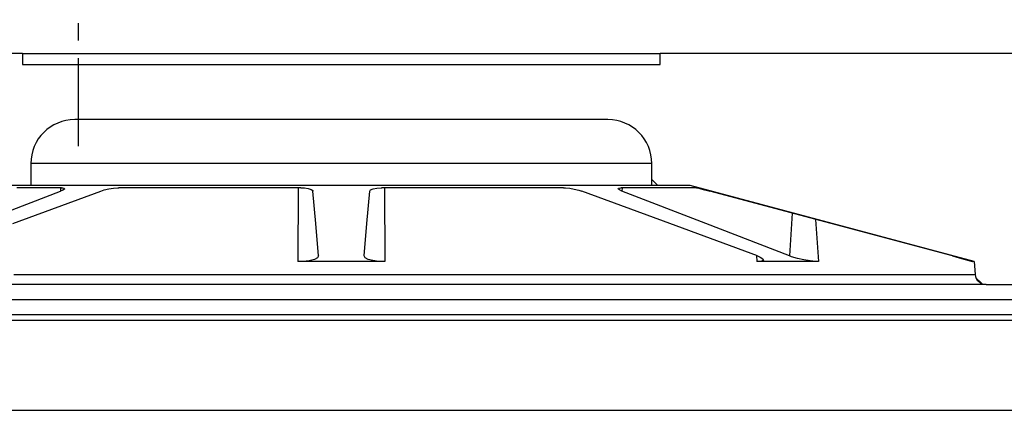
# Model space of a CAD drawing. Extents: x -169 to 2224, y 0 to 2796.
# Tile 300 of 530: x 1605.12 to 1610.71, y 984.01 to 986.23. Entities that reach past the tile are written whole.
import ezdxf

# ---------------------------------------------------------------- set-up
doc = ezdxf.new("R2010")
doc.units = 0
doc.header["$MEASUREMENT"] = 0
doc.linetypes.add('CENTER1', pattern=[0.6625, 0.5, -0.075, 0.0125, -0.075])
doc.layers.add('CENTERLINE', color=3, linetype='CENTER1')
doc.layers.add('SPILL-BUCKET', color=1, linetype='CONTINUOUS')
doc.layers.add('FREEZE-LINES', color=8, linetype='CONTINUOUS', plot=False)

msp = doc.modelspace()

# ---------------------------------------------------------------- linework, layer by layer
at = {"layer": 'CENTERLINE'}
msp.add_line((1605.45314, 985.51471), (1605.45314, 1029.15474), dxfattribs=at)
at = {"layer": 'FREEZE-LINES', "linetype": 'Continuous'}
msp.add_line((1468.41345, 984.01471), (1934.57169, 984.01471), dxfattribs=at)
at = {"layer": 'SPILL-BUCKET', "linetype": 'Continuous'}
for p, q in [((1605.13566, 986.04108), (1600.95102, 986.04108)), ((1605.13566, 986.04108), (1605.13566, 985.97862)), ((1605.13566, 986.04108), (1605.14153, 986.04108)), ((1605.14153, 986.04108), (1605.15911, 986.04108)), ((1605.15911, 986.04108), (1605.18829, 986.04108)), ((1605.18829, 986.04108), (1605.22887, 986.04108)), ((1605.22887, 986.04108), (1605.28059, 986.04108)), ((1605.28059, 986.04108), (1605.34312, 986.04108)), ((1605.34312, 986.04108), (1605.41606, 986.04108)), ((1605.41606, 986.04108), (1605.49892, 986.04108)), ((1605.49892, 986.04108), (1605.59117, 986.04108)), ((1605.59117, 986.04108), (1605.69221, 986.04108)), ((1605.69221, 986.04108), (1605.80139, 986.04108)), ((1605.80139, 986.04108), (1605.918, 986.04108)), ((1605.918, 986.04108), (1606.04129, 986.04108)), ((1606.04129, 986.04108), (1606.17044, 986.04108)), ((1606.17044, 986.04108), (1606.30464, 986.04108)), ((1606.30464, 986.04108), (1606.44299, 986.04108)), ((1606.44299, 986.04108), (1606.58462, 986.04108)), ((1606.58462, 986.04108), (1606.72859, 986.04108)), ((1606.72859, 986.04108), (1606.87399, 986.04108)), ((1606.87399, 986.04108), (1607.01985, 986.04108)), ((1607.01985, 986.04108), (1607.16524, 986.04108)), ((1607.16524, 986.04108), (1607.30922, 986.04108)), ((1607.30922, 986.04108), (1607.45084, 986.04108)), ((1607.45084, 986.04108), (1607.5892, 986.04108)), ((1607.5892, 986.04108), (1607.72339, 986.04108)), ((1607.72339, 986.04108), (1607.85255, 986.04108)), ((1607.85255, 986.04108), (1607.97583, 986.04108)), ((1607.97583, 986.04108), (1608.09244, 986.04108)), ((1608.09244, 986.04108), (1608.20162, 986.04108)), ((1608.20162, 986.04108), (1608.30267, 986.04108)), ((1608.30267, 986.04108), (1608.39492, 986.04108)), ((1608.39492, 986.04108), (1608.47778, 986.04108)), ((1608.47778, 986.04108), (1608.55071, 986.04108)), ((1608.55071, 986.04108), (1608.61324, 986.04108)), ((1608.61324, 986.04108), (1608.66497, 986.04108)), ((1608.66497, 986.04108), (1608.70555, 986.04108)), ((1608.70555, 986.04108), (1608.73472, 986.04108)), ((1608.73472, 986.04108), (1608.75231, 986.04108)), ((1608.75231, 986.04108), (1608.75818, 986.04108)), ((1612.94282, 986.04108), (1608.75818, 986.04108)), ((1608.75818, 985.97862), (1608.75818, 986.04108)), ((1605.13566, 985.97862), (1608.75818, 985.97862)), ((1608.46151, 985.66634), (1605.43233, 985.66634)), ((1605.18853, 985.41651), (1605.1825, 985.41651)), ((1605.1825, 985.41651), (1605.1825, 985.29159)), ((1605.20656, 985.41651), (1605.18853, 985.41651)), ((1605.23649, 985.41651), (1605.20656, 985.41651)), ((1605.2781, 985.41651), (1605.23649, 985.41651)), ((1605.33111, 985.41651), (1605.2781, 985.41651)), ((1605.39516, 985.41651), (1605.33111, 985.41651)), ((1605.46981, 985.41651), (1605.39516, 985.41651)), ((1605.55454, 985.41651), (1605.46981, 985.41651)), ((1605.64879, 985.41651), (1605.55454, 985.41651)), ((1605.75191, 985.41651), (1605.64879, 985.41651)), ((1605.86319, 985.41651), (1605.75191, 985.41651)), ((1605.98187, 985.41651), (1605.86319, 985.41651)), ((1606.10715, 985.41651), (1605.98187, 985.41651)), ((1606.23816, 985.41651), (1606.10715, 985.41651)), ((1606.37401, 985.41651), (1606.23816, 985.41651)), ((1606.51378, 985.41651), (1606.37401, 985.41651)), ((1606.6565, 985.41651), (1606.51378, 985.41651)), ((1606.80121, 985.41651), (1606.6565, 985.41651)), ((1606.94692, 985.41651), (1606.80121, 985.41651)), ((1607.09262, 985.41651), (1606.94692, 985.41651)), ((1607.23733, 985.41651), (1607.09262, 985.41651)), ((1607.38006, 985.41651), (1607.23733, 985.41651)), ((1607.51982, 985.41651), (1607.38006, 985.41651)), ((1607.65568, 985.41651), (1607.51982, 985.41651)), ((1607.78669, 985.41651), (1607.65568, 985.41651)), ((1607.91196, 985.41651), (1607.78669, 985.41651)), ((1608.03065, 985.41651), (1607.91196, 985.41651)), ((1608.14193, 985.41651), (1608.03065, 985.41651)), ((1608.24504, 985.41651), (1608.14193, 985.41651)), ((1608.33929, 985.41651), (1608.24504, 985.41651)), ((1608.42403, 985.41651), (1608.33929, 985.41651)), ((1608.49868, 985.41651), (1608.42403, 985.41651)), ((1608.56273, 985.41651), (1608.49868, 985.41651)), ((1608.61573, 985.41651), (1608.56273, 985.41651)), ((1608.65735, 985.41651), (1608.61573, 985.41651)), ((1608.68727, 985.41651), (1608.65735, 985.41651)), ((1608.70531, 985.41651), (1608.68727, 985.41651)), ((1608.71134, 985.41651), (1608.70531, 985.41651)), ((1608.71134, 985.29159), (1608.71134, 985.41651)), ((1608.71134, 985.32514), (1608.74489, 985.29159)), ((1605.1825, 985.29159), (1604.9639, 985.29159)), ((1605.17646, 985.27872), (1605.10288, 985.27872)), ((1605.26126, 985.27872), (1605.17646, 985.27872)), ((1605.18853, 985.29159), (1605.1825, 985.29159)), ((1605.20656, 985.29159), (1605.18853, 985.29159)), ((1605.23649, 985.29159), (1605.20656, 985.29159)), ((1605.2781, 985.29159), (1605.23649, 985.29159)), ((1605.35675, 985.27872), (1605.26126, 985.27872)), ((1605.33111, 985.29159), (1605.2781, 985.29159)), ((1605.39516, 985.29159), (1605.33111, 985.29159)), ((1605.35092, 985.27872), (1605.35207, 985.26012)), ((1605.35675, 985.27872), (1605.3642, 985.27839)), ((1605.3642, 985.27839), (1605.37262, 985.27609)), ((1605.37297, 985.2718), (1605.36498, 985.2659)), ((1605.37262, 985.27609), (1605.37297, 985.2718)), ((1605.46981, 985.29159), (1605.39516, 985.29159)), ((1605.55454, 985.29159), (1605.46981, 985.29159)), ((1605.64879, 985.29159), (1605.55454, 985.29159)), ((1605.59965, 985.26633), (1605.62606, 985.27246)), ((1605.62606, 985.27246), (1605.65312, 985.27672)), ((1605.75191, 985.29159), (1605.64879, 985.29159)), ((1605.65312, 985.27672), (1605.67735, 985.27862)), ((1605.67735, 985.27862), (1605.68335, 985.27872)), ((1605.81386, 985.27872), (1605.68335, 985.27872)), ((1605.86319, 985.29159), (1605.75191, 985.29159)), ((1605.95156, 985.27872), (1605.81386, 985.27872)), ((1605.98187, 985.29159), (1605.86319, 985.29159)), ((1606.09557, 985.27872), (1605.95156, 985.27872)), ((1606.10715, 985.29159), (1605.98187, 985.29159)), ((1606.24498, 985.27872), (1606.09557, 985.27872)), ((1606.23816, 985.29159), (1606.10715, 985.29159)), ((1606.37401, 985.29159), (1606.23816, 985.29159)), ((1606.39884, 985.27872), (1606.24498, 985.27872)), ((1606.51378, 985.29159), (1606.37401, 985.29159)), ((1606.55617, 985.27872), (1606.39884, 985.27872)), ((1606.6565, 985.29159), (1606.51378, 985.29159)), ((1606.71598, 985.27872), (1606.55617, 985.27872)), ((1606.80121, 985.29159), (1606.6565, 985.29159)), ((1606.70195, 985.27871), (1606.69942, 984.85952)), ((1606.71598, 985.27872), (1606.73706, 985.27788)), ((1606.73706, 985.27788), (1606.75869, 985.27488)), ((1606.75869, 985.27488), (1606.77499, 985.27001)), ((1606.77499, 985.27001), (1606.78425, 985.26369)), ((1606.94692, 985.29159), (1606.80121, 985.29159)), ((1607.09262, 985.29159), (1606.94692, 985.29159)), ((1607.23733, 985.29159), (1607.09262, 985.29159)), ((1607.10811, 985.26012), (1607.11339, 985.26711)), ((1607.11339, 985.26711), (1607.12755, 985.27304)), ((1607.12755, 985.27304), (1607.1486, 985.27705)), ((1607.1486, 985.27705), (1607.17342, 985.27868)), ((1607.17342, 985.27868), (1607.17786, 985.27872)), ((1607.33767, 985.27872), (1607.17786, 985.27872)), ((1607.19189, 985.27871), (1607.19441, 984.85952)), ((1607.38006, 985.29159), (1607.23733, 985.29159)), ((1607.495, 985.27872), (1607.33767, 985.27872)), ((1607.51982, 985.29159), (1607.38006, 985.29159)), ((1607.64886, 985.27872), (1607.495, 985.27872)), ((1607.65568, 985.29159), (1607.51982, 985.29159)), ((1607.79826, 985.27872), (1607.64886, 985.27872)), ((1607.78669, 985.29159), (1607.65568, 985.29159)), ((1607.91196, 985.29159), (1607.78669, 985.29159)), ((1607.94227, 985.27872), (1607.79826, 985.27872)), ((1608.03065, 985.29159), (1607.91196, 985.29159)), ((1608.07997, 985.27872), (1607.94227, 985.27872)), ((1608.14193, 985.29159), (1608.03065, 985.29159)), ((1608.21049, 985.27872), (1608.07997, 985.27872)), ((1608.24504, 985.29159), (1608.14193, 985.29159)), ((1608.21049, 985.27872), (1608.22173, 985.27839)), ((1608.22173, 985.27839), (1608.24568, 985.27609)), ((1608.33929, 985.29159), (1608.24504, 985.29159)), ((1608.24568, 985.27609), (1608.27111, 985.2718)), ((1608.27111, 985.2718), (1608.29575, 985.2659)), ((1608.42403, 985.29159), (1608.33929, 985.29159)), ((1608.49868, 985.29159), (1608.42403, 985.29159)), ((1608.56273, 985.29159), (1608.49868, 985.29159)), ((1608.52044, 985.27246), (1608.52226, 985.27672)), ((1608.52807, 985.26633), (1608.52044, 985.27246)), ((1608.52226, 985.27672), (1608.53277, 985.27862)), ((1608.53277, 985.27862), (1608.53709, 985.27872)), ((1608.63257, 985.27872), (1608.53709, 985.27872)), ((1608.54292, 985.27872), (1608.54176, 985.26012)), ((1608.61573, 985.29159), (1608.56273, 985.29159)), ((1608.65735, 985.29159), (1608.61573, 985.29159)), ((1608.71738, 985.27872), (1608.63257, 985.27872)), ((1608.68727, 985.29159), (1608.65735, 985.29159)), ((1608.70531, 985.29159), (1608.68727, 985.29159)), ((1608.71134, 985.29159), (1608.70531, 985.29159)), ((1608.92994, 985.29159), (1608.71134, 985.29159)), ((1608.79095, 985.27872), (1608.71738, 985.27872)), ((1608.85284, 985.27872), (1608.79095, 985.27872)), ((1608.90264, 985.27872), (1608.85284, 985.27872)), ((1608.94005, 985.27872), (1608.90264, 985.27872)), ((1610.54245, 984.85952), (1608.92994, 985.29159)), ((1608.96482, 985.27872), (1608.94005, 985.27872)), ((1608.96482, 985.27872), (1608.97026, 985.27788)), ((1608.97026, 985.27788), (1608.98363, 985.27488)), ((1608.98363, 985.27488), (1609.0033, 985.27001)), ((1609.0033, 985.27001), (1609.02773, 985.26369)), ((1604.87572, 985.07595), (1605.35207, 985.26012)), ((1605.08089, 985.07595), (1605.58003, 985.26012)), ((1605.36498, 985.2659), (1605.35207, 985.26012)), ((1605.58003, 985.26012), (1605.59965, 985.26633)), ((1606.78425, 985.26369), (1606.78573, 985.26012)), ((1606.80184, 985.07595), (1606.78573, 985.26012)), ((1607.092, 985.07595), (1607.10811, 985.26012)), ((1608.29575, 985.2659), (1608.31381, 985.26012)), ((1608.81294, 985.07595), (1608.31381, 985.26012)), ((1608.54176, 985.26012), (1608.52807, 985.26633)), ((1609.01811, 985.07595), (1608.54176, 985.26012)), ((1609.02773, 985.26369), (1609.04118, 985.26012)), ((1609.73095, 985.07595), (1609.04118, 985.26012)), ((1609.50946, 985.13509), (1609.4944, 984.89151)), ((1609.64248, 985.09958), (1609.65832, 984.85952)), ((1606.81798, 984.89151), (1606.80184, 985.07595)), ((1607.07586, 984.89151), (1607.092, 985.07595)), ((1609.31204, 984.89151), (1608.81294, 985.07595)), ((1609.4944, 984.89151), (1609.01811, 985.07595)), ((1610.42065, 984.89151), (1609.73095, 985.07595)), ((1606.81222, 984.88129), (1606.79369, 984.872)), ((1606.81798, 984.89151), (1606.81222, 984.88129)), ((1607.08183, 984.88112), (1607.07586, 984.89151)), ((1607.09944, 984.87225), (1607.08183, 984.88112)), ((1609.30635, 984.89362), (1609.30831, 984.85952)), ((1609.31204, 984.89151), (1609.32689, 984.88539)), ((1609.32689, 984.88539), (1609.34288, 984.87556)), ((1609.34288, 984.87556), (1609.34586, 984.8674)), ((1609.50591, 984.88734), (1609.4944, 984.89151)), ((1609.5388, 984.87761), (1609.50591, 984.88734)), ((1609.5749, 984.86941), (1609.5388, 984.87761)), ((1610.42065, 984.89151), (1610.45862, 984.88129)), ((1610.45862, 984.88129), (1610.49255, 984.872)), ((1606.72973, 984.8606), (1606.69942, 984.85952)), ((1606.94692, 984.85952), (1606.69942, 984.85952)), ((1606.76479, 984.86483), (1606.72973, 984.8606)), ((1606.79369, 984.872), (1606.76479, 984.86483)), ((1607.19441, 984.85952), (1606.94692, 984.85952)), ((1607.12609, 984.86537), (1607.09944, 984.87225)), ((1607.15906, 984.861), (1607.12609, 984.86537)), ((1607.19441, 984.85952), (1607.15906, 984.861)), ((1609.31437, 984.8596), (1609.30831, 984.85952)), ((1609.48934, 984.85952), (1609.30831, 984.85952)), ((1609.33568, 984.86192), (1609.31437, 984.8596)), ((1609.34586, 984.8674), (1609.33568, 984.86192)), ((1609.65832, 984.85952), (1609.48934, 984.85952)), ((1609.61042, 984.86342), (1609.5749, 984.86941)), ((1609.64218, 984.86009), (1609.61042, 984.86342)), ((1609.65832, 984.85952), (1609.64218, 984.86009)), ((1610.49255, 984.872), (1610.51798, 984.86483)), ((1610.51798, 984.86483), (1610.53184, 984.8606)), ((1610.53184, 984.8606), (1610.53392, 984.85952)), ((1610.5339, 984.85981), (1610.53392, 984.85952)), ((1610.54032, 984.85952), (1610.53392, 984.85952)), ((1610.54245, 984.85952), (1610.54032, 984.85952)), ((1610.54245, 984.85952), (1610.54884, 984.78649)), ((1605.0869, 984.78649), (1605.26602, 984.78649)), ((1605.26602, 984.78649), (1605.45063, 984.78649)), ((1605.45063, 984.78649), (1605.64011, 984.78649)), ((1605.64011, 984.78649), (1605.83386, 984.78649)), ((1605.83386, 984.78649), (1606.03124, 984.78649)), ((1606.03124, 984.78649), (1606.23161, 984.78649)), ((1606.23161, 984.78649), (1606.43431, 984.78649)), ((1606.43431, 984.78649), (1606.63868, 984.78649)), ((1606.63868, 984.78649), (1606.84406, 984.78649)), ((1606.84406, 984.78649), (1607.04977, 984.78649)), ((1607.04977, 984.78649), (1607.25515, 984.78649)), ((1607.25515, 984.78649), (1607.45952, 984.78649)), ((1607.45952, 984.78649), (1607.66223, 984.78649)), ((1607.66223, 984.78649), (1607.86259, 984.78649)), ((1607.86259, 984.78649), (1608.05997, 984.78649)), ((1608.05997, 984.78649), (1608.25372, 984.78649)), ((1608.25372, 984.78649), (1608.44321, 984.78649)), ((1608.44321, 984.78649), (1608.62782, 984.78649)), ((1608.62782, 984.78649), (1608.80694, 984.78649)), ((1608.80694, 984.78649), (1608.98, 984.78649)), ((1608.98, 984.78649), (1609.14642, 984.78649)), ((1609.14642, 984.78649), (1609.30568, 984.78649)), ((1609.30568, 984.78649), (1609.45723, 984.78649)), ((1609.45723, 984.78649), (1609.6006, 984.78649)), ((1609.6006, 984.78649), (1609.73531, 984.78649)), ((1609.73531, 984.78649), (1609.86093, 984.78649)), ((1609.86093, 984.78649), (1609.97705, 984.78649)), ((1609.97705, 984.78649), (1610.08328, 984.78649)), ((1610.08328, 984.78649), (1610.17928, 984.78649)), ((1610.17928, 984.78649), (1610.26473, 984.78649)), ((1610.26473, 984.78649), (1610.33937, 984.78649)), ((1610.33937, 984.78649), (1610.40294, 984.78649)), ((1610.40294, 984.78649), (1610.45523, 984.78649)), ((1610.45523, 984.78649), (1610.49609, 984.78649)), ((1610.49609, 984.78649), (1610.52536, 984.78649)), ((1610.52536, 984.78649), (1610.54296, 984.78649)), ((1610.54296, 984.78649), (1610.54884, 984.78649)), ((1610.55346, 984.76779), (1610.58692, 984.73433)), ((1605.23698, 984.72948), (1605.05476, 984.72948)), ((1605.42478, 984.72948), (1605.23698, 984.72948)), ((1605.61754, 984.72948), (1605.42478, 984.72948)), ((1605.81464, 984.72948), (1605.61754, 984.72948)), ((1606.01543, 984.72948), (1605.81464, 984.72948)), ((1606.21925, 984.72948), (1606.01543, 984.72948)), ((1606.42546, 984.72948), (1606.21925, 984.72948)), ((1606.63336, 984.72948), (1606.42546, 984.72948)), ((1606.84228, 984.72948), (1606.63336, 984.72948)), ((1607.05155, 984.72948), (1606.84228, 984.72948)), ((1607.26048, 984.72948), (1607.05155, 984.72948)), ((1607.46838, 984.72948), (1607.26048, 984.72948)), ((1607.67458, 984.72948), (1607.46838, 984.72948)), ((1607.87841, 984.72948), (1607.67458, 984.72948)), ((1608.0792, 984.72948), (1607.87841, 984.72948)), ((1608.2763, 984.72948), (1608.0792, 984.72948)), ((1608.46906, 984.72948), (1608.2763, 984.72948)), ((1608.65685, 984.72948), (1608.46906, 984.72948)), ((1608.83907, 984.72948), (1608.65685, 984.72948)), ((1609.01512, 984.72948), (1608.83907, 984.72948)), ((1609.18442, 984.72948), (1609.01512, 984.72948)), ((1609.34642, 984.72948), (1609.18442, 984.72948)), ((1609.50059, 984.72948), (1609.34642, 984.72948)), ((1609.64644, 984.72948), (1609.50059, 984.72948)), ((1609.78348, 984.72948), (1609.64644, 984.72948)), ((1609.91127, 984.72948), (1609.78348, 984.72948)), ((1610.02939, 984.72948), (1609.91127, 984.72948)), ((1610.13745, 984.72948), (1610.02939, 984.72948)), ((1610.23511, 984.72948), (1610.13745, 984.72948)), ((1610.32205, 984.72948), (1610.23511, 984.72948)), ((1610.39797, 984.72948), (1610.32205, 984.72948)), ((1610.46264, 984.72948), (1610.39797, 984.72948)), ((1610.51584, 984.72948), (1610.46264, 984.72948)), ((1610.55739, 984.72948), (1610.51584, 984.72948)), ((1610.58718, 984.72948), (1610.55739, 984.72948)), ((1610.60508, 984.72948), (1610.58718, 984.72948)), ((1610.61106, 984.72948), (1610.60508, 984.72948)), ((1610.61106, 984.72948), (1612.29697, 984.72948))]:
    msp.add_line(p, q, dxfattribs=at)
at = {"layer": 'SPILL-BUCKET', "color": 7, "linetype": 'Continuous'}
for p, q in [((1611.64389, 984.64154), (1602.50956, 984.64154)), ((1611.64179, 984.55771), (1602.69375, 984.55771)), ((1602.70442, 984.52649), (1611.64148, 984.52649))]:
    msp.add_line(p, q, dxfattribs=at)
at = {"layer": 'SPILL-BUCKET', "linetype": 'Continuous'}
for centre, radius, start, end in [((1605.43233, 985.41651), 0.24983, 90, 180), ((1608.46151, 985.41651), 0.24983, 0, 90), ((1610.61106, 984.79193), 0.06246, 185, 270)]:
    msp.add_arc(centre, radius, start, end, dxfattribs=at)

doc.saveas('drawing.dxf')
